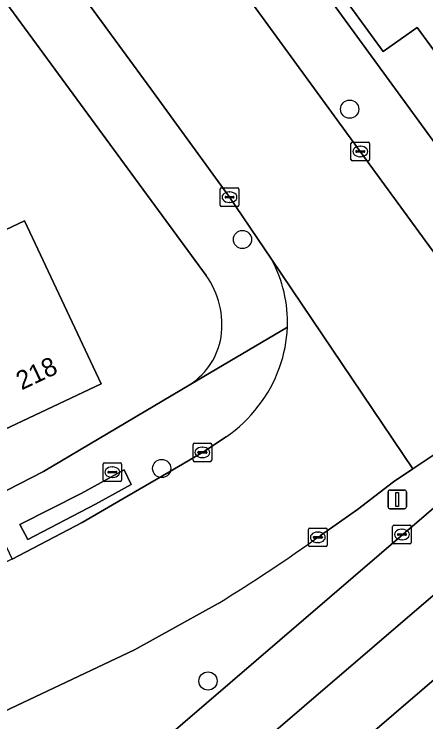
# Model space of a CAD drawing. Extents: x 159039 to 160102, y 381214 to 382524.
# Drawn here: x 159270.04 to 159292.15, y 381343.22 to 381381.25 of the extents above; entities that cross this region are included whole.
import ezdxf

# ---------------------------------------------------------------- set-up
doc = ezdxf.new("R2010")
doc.units = 0
for name, color, linetype in [('IMGEO_Berm_groen', 7, 'Continuous'), ('IMGEO_Boom', 7, 'Continuous'), ('IMGEO_Brandkraan', 7, 'Continuous'), ('IMGEO_Erf', 7, 'Continuous'), ('IMGEO_Groenvoorziening', 7, 'Continuous'), ('IMGEO_Kolk', 7, 'Continuous'), ('IMGEO_Pand', 7, 'Continuous'), ('IMGEO_Pand_nummerreeks', 7, 'Continuous'), ('IMGEO_Rijbaan_lokaal_gesloten', 7, 'Continuous'), ('IMGEO_Rijbaan_regionaal_gesloten', 7, 'Continuous'), ('IMGEO_Verkeersbordpaal', 7, 'Continuous'), ('IMGEO_Voetpad_open', 7, 'Continuous')]:
    doc.layers.add(name, color=color, linetype=linetype)

msp = doc.modelspace()

# ---------------------------------------------------------------- linework, layer by layer
at = {"layer": 'IMGEO_Berm_groen'}
for points in [[(159294.192, 381358.793), (159293.373, 381358.142), (159293.293, 381358.079), (159293.118, 381357.931), (159291.452, 381356.822), (159290.404, 381356.125), (159288.476, 381354.638), (159286.486, 381353.24)], [(159222.408, 381294.411), (159223.783, 381295.569), (159228.905, 381300.002), (159243.517, 381312.555), (159294.843, 381356.671)], [(159300.055, 381351.913), (159239.336, 381299.76), (159227.152, 381289.263), (159225.475, 381287.828)], [(159281.002, 381349.59), (159276.504, 381347.102), (159259.828, 381339.216), (159244.02, 381331.744), (159232.721, 381326.338), (159225.919, 381323.116), (159208.328, 381314.79), (159207.455, 381314.381), (159205.625, 381313.592), (159218.979, 381296.165)]]:
    msp.add_lwpolyline(points, dxfattribs=at)
msp.add_arc((159234.725, 381425.064), 88.531, 301.51446, 305.77883, dxfattribs=at)
at = {"layer": 'IMGEO_Boom'}
for centre in [(159288.06, 381376.145), (159282.3, 381369.144), (159277.965, 381356.838), (159280.453, 381345.417)]:
    msp.add_circle(centre, 0.489, dxfattribs=at)
at = {"layer": 'IMGEO_Brandkraan'}
for p, q in [((159274.812, 381356.215), (159274.812, 381357.067)), ((159274.887, 381357.141), (159275.739, 381357.141)), ((159275.813, 381357.067), (159275.813, 381356.215)), ((159275.071, 381356.635), (159275.071, 381356.647)), ((159275.114, 381356.684), (159275.512, 381356.684)), ((159275.3, 381356.921), (159275.325, 381356.921)), ((159275.555, 381356.647), (159275.555, 381356.635)), ((159275.509, 381356.598), (159275.111, 381356.598)), ((159275.323, 381356.361), (159275.298, 381356.361)), ((159275.739, 381356.141), (159274.887, 381356.141))]:
    msp.add_line(p, q, dxfattribs=at)
for points in [[(159274.812, 381356.215), (159274.812, 381357.067)], [(159274.887, 381357.141), (159275.739, 381357.141)], [(159275.813, 381357.067), (159275.813, 381356.215)], [(159275.739, 381356.141), (159274.887, 381356.141)]]:
    msp.add_lwpolyline(points, dxfattribs=at)
for centre, radius, start, end in [((159274.889, 381357.065), 0.0765, 91.552, 178.448), ((159274.889, 381357.065), 0.0765, 91.552, 178.448), ((159275.737, 381357.065), 0.0765, 1.552, 88.448), ((159275.737, 381357.065), 0.0765, 1.552, 88.448), ((159275.111, 381356.644), 0.0403, 85.8775, 175.7526), ((159275.516, 381356.646), 0.0386, 1.7309, 96.639), ((159275.108, 381356.634), 0.0366, 178.938, 274.7102), ((159275.512, 381356.641), 0.043, 264.8664, 352.4533), ((159274.889, 381356.217), 0.0765, 181.552, 268.448), ((159274.889, 381356.217), 0.0765, 181.552, 268.448), ((159275.737, 381356.217), 0.0765, 271.552, 358.448), ((159275.737, 381356.217), 0.0765, 271.552, 358.448)]:
    msp.add_arc(centre, radius, start, end, dxfattribs=at)
for centre, major_axis, ratio, start_param, end_param in [((159275.299, 381356.641), (-0.387, 0.002), 0.722429, 4.712389, 7.853982), ((159275.324, 381356.641), (-0.39, 0.002), 0.717154, 1.570796, 4.712389)]:
    msp.add_ellipse(centre, major_axis=major_axis, ratio=ratio, start_param=start_param, end_param=end_param, dxfattribs=at)
at = {"layer": 'IMGEO_Erf'}
for points in [[(159280.348, 381367.214), (159267.618, 381384.57), (159261.829, 381381.834), (159246.942, 381374.798), (159231.151, 381367.335), (159231.408, 381366.79), (159210.414, 381356.868), (159187.998, 381346.282), (159194.413, 381332.419), (159197.436, 381326.24)], [(159234.234, 381352.997), (159239.428, 381355.446), (159244.622, 381357.894), (159249.816, 381360.343), (159255.01, 381362.792), (159260.204, 381365.241), (159265.398, 381367.689), (159270.592, 381370.138), (159274.704, 381361.384), (159269.523, 381358.941), (159264.329, 381356.492), (159259.135, 381354.043), (159253.941, 381351.594), (159248.747, 381349.144), (159243.553, 381346.695), (159238.359, 381344.246)], [(159204.502, 381324.76), (159265.823, 381353.699), (159271.62, 381356.674), (159273.546, 381357.821), (159279.522, 381361.378)]]:
    msp.add_lwpolyline(points, dxfattribs=at)
for centre, radius, start, end in [((159276.6, 381364.55), 4.598, 351.9486, 35.4055), ((159277.451, 381364.504), 3.75, 303.5191, 350.8228)]:
    msp.add_arc(centre, radius, start, end, dxfattribs=at)
at = {"layer": 'IMGEO_Groenvoorziening'}
for points in [[(159352.036, 381415.106), (159346.19, 381421.852), (159342.634, 381418.861), (159339.205, 381422.939), (159338.791, 381422.584), (159339.857, 381421.328), (159340.616, 381420.455), (159327.66, 381409.327), (159325.825, 381411.452), (159324.89, 381410.649), (159324.717, 381410.854), (159323.69, 381412.075), (159318.2, 381418.731), (159315.862, 381417.037), (159318.687, 381413.139), (159316.66, 381411.652), (159313.605, 381409.412), (159298.99, 381398.693), (159289.128, 381391.46), (159286.146, 381395.501), (159280.338, 381391.218), (159297.175, 381368.084)], [(159318.449, 381408.412), (159319.619, 381409.269), (159326.496, 381399.717), (159323.45, 381397.5), (159323.878, 381396.287), (159323.979, 381395.687), (159323.693, 381394.801), (159320.821, 381391.708), (159317.105, 381389.065), (159314.5, 381387.575), (159312.861, 381386.98), (159312, 381387.39), (159310.956, 381388.405), (159294.623, 381376.516), (159291.687, 381380.535), (159289.861, 381379.251), (159281.722, 381390.399), (159281.63, 381390.527), (159286.22, 381393.893), (159289.626, 381389.249), (159290.547, 381387.99)], [(159270.349, 381353.831), (159270.774, 381353.015), (159274.403, 381354.913), (159276.331, 381355.976), (159275.944, 381356.763), (159273.634, 381355.499)]]:
    msp.add_lwpolyline(points, close=True, dxfattribs=at)
at = {"layer": 'IMGEO_Kolk'}
for p, q in [((159288.125, 381373.447), (159288.125, 381374.299)), ((159288.2, 381374.373), (159289.052, 381374.373)), ((159288.613, 381374.153), (159288.638, 381374.153)), ((159289.126, 381374.299), (159289.126, 381373.447)), ((159288.384, 381373.867), (159288.384, 381373.879)), ((159288.822, 381373.83), (159288.424, 381373.83)), ((159288.427, 381373.916), (159288.825, 381373.916)), ((159288.868, 381373.879), (159288.868, 381373.867)), ((159288.636, 381373.593), (159288.611, 381373.593)), ((159289.052, 381373.373), (159288.2, 381373.373)), ((159281.18, 381371.916), (159282.032, 381371.916)), ((159281.105, 381370.99), (159281.105, 381371.842)), ((159281.593, 381371.696), (159281.618, 381371.696)), ((159282.106, 381371.842), (159282.106, 381370.99)), ((159281.364, 381371.41), (159281.364, 381371.422)), ((159281.802, 381371.373), (159281.404, 381371.373)), ((159281.407, 381371.459), (159281.805, 381371.459)), ((159281.616, 381371.136), (159281.591, 381371.136)), ((159281.848, 381371.422), (159281.848, 381371.41)), ((159282.032, 381370.916), (159281.18, 381370.916)), ((159279.724, 381358.203), (159280.576, 381358.203)), ((159279.649, 381357.277), (159279.649, 381358.129)), ((159280.137, 381357.983), (159280.162, 381357.983)), ((159280.65, 381358.129), (159280.65, 381357.277)), ((159279.908, 381357.697), (159279.908, 381357.709)), ((159280.346, 381357.66), (159279.948, 381357.66)), ((159279.951, 381357.746), (159280.349, 381357.746)), ((159280.16, 381357.423), (159280.135, 381357.423)), ((159280.392, 381357.709), (159280.392, 381357.697)), ((159280.576, 381357.203), (159279.724, 381357.203)), ((159285.923, 381353.639), (159286.775, 381353.639)), ((159290.367, 381352.865), (159290.367, 381353.717)), ((159290.442, 381353.791), (159291.294, 381353.791)), ((159291.368, 381353.717), (159291.368, 381352.865)), ((159285.848, 381352.713), (159285.848, 381353.565)), ((159286.336, 381353.419), (159286.361, 381353.419)), ((159286.849, 381353.565), (159286.849, 381352.713)), ((159290.626, 381353.285), (159290.626, 381353.297)), ((159291.064, 381353.248), (159290.666, 381353.248)), ((159290.669, 381353.334), (159291.067, 381353.334)), ((159290.855, 381353.571), (159290.88, 381353.571)), ((159291.11, 381353.297), (159291.11, 381353.285)), ((159286.107, 381353.133), (159286.107, 381353.145)), ((159286.545, 381353.096), (159286.147, 381353.096)), ((159286.15, 381353.182), (159286.548, 381353.182)), ((159286.359, 381352.859), (159286.334, 381352.859)), ((159286.591, 381353.145), (159286.591, 381353.133)), ((159290.878, 381353.011), (159290.853, 381353.011)), ((159286.775, 381352.639), (159285.923, 381352.639)), ((159291.294, 381352.791), (159290.442, 381352.791))]:
    msp.add_line(p, q, dxfattribs=at)
for points in [[(159288.125, 381373.447), (159288.125, 381374.299)], [(159288.2, 381374.373), (159289.052, 381374.373)], [(159289.126, 381374.299), (159289.126, 381373.447)], [(159289.052, 381373.373), (159288.2, 381373.373)], [(159281.18, 381371.916), (159282.032, 381371.916)], [(159281.105, 381370.99), (159281.105, 381371.842)], [(159282.106, 381371.842), (159282.106, 381370.99)], [(159282.032, 381370.916), (159281.18, 381370.916)], [(159279.724, 381358.203), (159280.576, 381358.203)], [(159279.649, 381357.277), (159279.649, 381358.129)], [(159280.65, 381358.129), (159280.65, 381357.277)], [(159280.576, 381357.203), (159279.724, 381357.203)], [(159285.923, 381353.639), (159286.775, 381353.639)], [(159290.367, 381352.865), (159290.367, 381353.717)], [(159290.442, 381353.791), (159291.294, 381353.791)], [(159291.368, 381353.717), (159291.368, 381352.865)], [(159285.848, 381352.713), (159285.848, 381353.565)], [(159286.849, 381353.565), (159286.849, 381352.713)], [(159286.775, 381352.639), (159285.923, 381352.639)], [(159291.294, 381352.791), (159290.442, 381352.791)]]:
    msp.add_lwpolyline(points, dxfattribs=at)
for centre, radius, start, end in [((159288.202, 381374.297), 0.0765, 91.552, 178.448), ((159288.202, 381374.297), 0.0765, 91.552, 178.448), ((159289.05, 381374.297), 0.0765, 1.552, 88.448), ((159289.05, 381374.297), 0.0765, 1.552, 88.448), ((159288.424, 381373.876), 0.0403, 85.8775, 175.7526), ((159288.421, 381373.866), 0.0366, 178.938, 274.7102), ((159288.825, 381373.873), 0.043, 264.8664, 352.4533), ((159288.829, 381373.878), 0.0386, 1.7309, 96.639), ((159288.202, 381373.449), 0.0765, 181.552, 268.448), ((159288.202, 381373.449), 0.0765, 181.552, 268.448), ((159289.05, 381373.449), 0.0765, 271.552, 358.448), ((159289.05, 381373.449), 0.0765, 271.552, 358.448), ((159281.182, 381371.84), 0.0765, 91.552, 178.448), ((159281.182, 381371.84), 0.0765, 91.552, 178.448), ((159282.03, 381371.84), 0.0765, 1.552, 88.448), ((159282.03, 381371.84), 0.0765, 1.552, 88.448), ((159281.404, 381371.419), 0.0403, 85.8775, 175.7526), ((159281.401, 381371.409), 0.0366, 178.938, 274.7102), ((159281.805, 381371.416), 0.043, 264.8664, 352.4533), ((159281.809, 381371.421), 0.0386, 1.7309, 96.639), ((159281.182, 381370.992), 0.0765, 181.552, 268.448), ((159281.182, 381370.992), 0.0765, 181.552, 268.448), ((159282.03, 381370.992), 0.0765, 271.552, 358.448), ((159282.03, 381370.992), 0.0765, 271.552, 358.448), ((159279.726, 381358.127), 0.0765, 91.552, 178.448), ((159279.726, 381358.127), 0.0765, 91.552, 178.448), ((159280.574, 381358.127), 0.0765, 1.552, 88.448), ((159280.574, 381358.127), 0.0765, 1.552, 88.448), ((159279.948, 381357.706), 0.0403, 85.8775, 175.7526), ((159279.945, 381357.696), 0.0366, 178.938, 274.7102), ((159280.349, 381357.703), 0.043, 264.8664, 352.4533), ((159280.353, 381357.708), 0.0386, 1.7309, 96.639), ((159279.726, 381357.279), 0.0765, 181.552, 268.448), ((159279.726, 381357.279), 0.0765, 181.552, 268.448), ((159280.574, 381357.279), 0.0765, 271.552, 358.448), ((159280.574, 381357.279), 0.0765, 271.552, 358.448), ((159285.925, 381353.563), 0.0765, 91.552, 178.448), ((159285.925, 381353.563), 0.0765, 91.552, 178.448), ((159286.773, 381353.563), 0.0765, 1.552, 88.448), ((159286.773, 381353.563), 0.0765, 1.552, 88.448), ((159290.444, 381353.715), 0.0765, 91.552, 178.448), ((159290.444, 381353.715), 0.0765, 91.552, 178.448), ((159291.292, 381353.715), 0.0765, 1.552, 88.448), ((159291.292, 381353.715), 0.0765, 1.552, 88.448), ((159290.666, 381353.294), 0.0403, 85.8775, 175.7526), ((159290.663, 381353.284), 0.0366, 178.938, 274.7102), ((159291.067, 381353.291), 0.043, 264.8664, 352.4533), ((159291.071, 381353.296), 0.0386, 1.7309, 96.639), ((159286.147, 381353.142), 0.0403, 85.8775, 175.7526), ((159286.144, 381353.132), 0.0366, 178.938, 274.7102), ((159286.548, 381353.139), 0.043, 264.8664, 352.4533), ((159286.552, 381353.144), 0.0386, 1.7309, 96.639), ((159290.444, 381352.867), 0.0765, 181.552, 268.448), ((159290.444, 381352.867), 0.0765, 181.552, 268.448), ((159291.292, 381352.867), 0.0765, 271.552, 358.448), ((159291.292, 381352.867), 0.0765, 271.552, 358.448), ((159285.925, 381352.715), 0.0765, 181.552, 268.448), ((159285.925, 381352.715), 0.0765, 181.552, 268.448), ((159286.773, 381352.715), 0.0765, 271.552, 358.448), ((159286.773, 381352.715), 0.0765, 271.552, 358.448)]:
    msp.add_arc(centre, radius, start, end, dxfattribs=at)
for centre, major_axis, ratio, start_param, end_param in [((159288.612, 381373.873), (-0.387, 0.002), 0.722429, 4.712389, 7.853982), ((159288.637, 381373.873), (-0.39, 0.002), 0.717154, 1.570796, 4.712389), ((159281.592, 381371.416), (-0.387, 0.002), 0.722429, 4.712389, 7.853982), ((159281.617, 381371.416), (-0.39, 0.002), 0.717154, 1.570796, 4.712389), ((159280.136, 381357.703), (-0.387, 0.002), 0.722429, 4.712389, 7.853982), ((159280.161, 381357.703), (-0.39, 0.002), 0.717154, 1.570796, 4.712389), ((159286.335, 381353.139), (-0.387, 0.002), 0.722429, 4.712389, 7.853982), ((159286.36, 381353.139), (-0.39, 0.002), 0.717154, 1.570796, 4.712389), ((159290.854, 381353.291), (-0.387, 0.002), 0.722429, 4.712389, 7.853982), ((159290.879, 381353.291), (-0.39, 0.002), 0.717154, 1.570796, 4.712389)]:
    msp.add_ellipse(centre, major_axis=major_axis, ratio=ratio, start_param=start_param, end_param=end_param, dxfattribs=at)
at = {"layer": 'IMGEO_Pand'}
for points in [[(159323.45, 381397.5), (159326.496, 381399.717), (159319.619, 381409.269), (159318.449, 381408.412), (159290.547, 381387.99), (159289.626, 381389.249), (159286.22, 381393.893), (159281.63, 381390.527), (159281.722, 381390.399), (159289.861, 381379.251), (159291.687, 381380.535), (159294.623, 381376.516), (159310.956, 381388.405)], [(159270.592, 381370.138), (159265.398, 381367.689), (159269.523, 381358.941), (159274.704, 381361.384)]]:
    msp.add_lwpolyline(points, close=True, dxfattribs=at)
at = {"layer": 'IMGEO_Rijbaan_lokaal_gesloten'}
for points in [[(159234.788, 381436.235), (159235.186, 381435.587), (159237.479, 381431.85), (159240.1, 381428.34), (159246.576, 381419.509), (159250.505, 381414.099), (159254.07, 381409.287), (159259.21, 381402.243), (159267.246, 381391.102), (159269.773, 381387.639), (159277.386, 381377.231), (159281.568, 381371.476), (159283.858, 381368.081), (159291.452, 381356.822), (159293.118, 381357.931), (159293.293, 381358.079), (159293.373, 381358.142), (159294.192, 381358.793)], [(159294.711, 381365.624), (159293.71, 381366.959), (159292.46, 381368.626), (159288.626, 381373.873), (159279.327, 381386.65), (159278.393, 381387.933), (159276.984, 381389.893), (159273.822, 381394.288)], [(159286.486, 381353.24), (159288.476, 381354.638), (159290.404, 381356.125), (159291.452, 381356.822), (159283.858, 381368.081)], [(159281.426, 381358.543), (159280.214, 381357.738), (159278.352, 381356.644), (159276.084, 381355.324), (159273.688, 381353.943), (159269.934, 381351.969), (159269.915, 381351.959), (159268.589, 381351.295), (159265.252, 381349.625), (159263.507, 381348.823), (159259.584, 381347.068), (159250.438, 381342.679), (159242.999, 381339.206), (159241.883, 381338.677), (159240.543, 381338.041), (159231.152, 381333.589), (159222.72, 381329.602), (159214.057, 381325.488), (159208.66, 381323.044), (159203.531, 381320.66)], [(159259.828, 381339.216), (159276.504, 381347.102), (159281.002, 381349.59)]]:
    msp.add_lwpolyline(points, dxfattribs=at)
for centre, radius, start, end in [((159277.647, 381364.693), 7.075, 357.8543, 28.611), ((159277.636, 381364.702), 7.086, 339.9544, 357.7839), ((159277.075, 381364.854), 7.666, 304.5833, 340.3226), ((159234.725, 381425.064), 88.531, 301.51446, 305.77883)]:
    msp.add_arc(centre, radius, start, end, dxfattribs=at)
at = {"layer": 'IMGEO_Rijbaan_regionaal_gesloten'}
for points in [[(159401.924, 381443.755), (159383.498, 381428.039), (159370.545, 381416.887), (159355.279, 381403.848), (159336.854, 381388.065), (159324.607, 381377.572), (159309.361, 381364.454), (159296.948, 381353.793), (159281.84, 381340.822), (159270.676, 381331.27), (159261.119, 381323.01), (159249.8, 381313.294), (159228.218, 381294.768), (159223.955, 381291.092), (159225.475, 381287.828), (159227.152, 381289.263), (159239.336, 381299.76), (159300.055, 381351.913), (159303.395, 381354.784), (159303.532, 381354.91), (159306.514, 381357.491), (159404.195, 381441.263)], [(159339.224, 381394.831), (159304.87, 381365.271), (159301.884, 381362.731), (159298.887, 381360.159), (159298.881, 381360.154), (159295.523, 381357.256), (159294.843, 381356.671), (159243.517, 381312.555), (159228.905, 381300.002), (159223.783, 381295.569), (159222.408, 381294.411), (159223.955, 381291.092), (159228.218, 381294.768), (159249.8, 381313.294), (159261.119, 381323.01), (159270.676, 381331.27), (159281.84, 381340.822), (159296.948, 381353.793), (159309.361, 381364.454), (159324.607, 381377.572), (159336.854, 381388.065)]]:
    msp.add_lwpolyline(points, dxfattribs=at)
at = {"layer": 'IMGEO_Verkeersbordpaal'}
for p, q in [((159290.117, 381354.777), (159290.117, 381355.577)), ((159290.117, 381355.577), (159290.117, 381354.777)), ((159290.217, 381355.677), (159291.007, 381355.677)), ((159291.007, 381355.677), (159290.217, 381355.677)), ((159291.107, 381355.577), (159291.107, 381354.777)), ((159291.107, 381354.777), (159291.107, 381355.577)), ((159291.007, 381354.677), (159290.217, 381354.677)), ((159290.217, 381354.677), (159291.007, 381354.677))]:
    msp.add_line(p, q, dxfattribs=at)
msp.add_lwpolyline([(159290.537, 381355.552), (159290.687, 381355.552), (159290.687, 381354.802), (159290.537, 381354.802), (159290.537, 381355.552)], dxfattribs=at)
for centre, start, end in [((159290.217, 381355.577), 90, 180), ((159290.217, 381355.577), 90, 180), ((159291.007, 381355.577), 0, 90), ((159291.007, 381355.577), 360, 90), ((159290.217, 381354.777), 180, 270), ((159290.217, 381354.777), 180, 270), ((159291.007, 381354.777), 270, 0), ((159291.007, 381354.777), 270, 0)]:
    msp.add_arc(centre, 0.1, start, end, dxfattribs=at)
at = {"layer": 'IMGEO_Voetpad_open'}
for points in [[(159245.1, 381433.81), (159246.108, 381432.406), (159258.439, 381415.32), (159258.606, 381415.092), (159260.931, 381411.92), (159266.652, 381404.115), (159272.056, 381396.709), (159273.822, 381394.288), (159276.984, 381389.893), (159278.393, 381387.933), (159279.327, 381386.65), (159288.626, 381373.873), (159292.46, 381368.626), (159293.71, 381366.959), (159294.711, 381365.624), (159297.175, 381368.084), (159280.338, 381391.218), (159277.551, 381395.074), (159276.645, 381396.319), (159276.617, 381396.357), (159275.173, 381398.343), (159263.262, 381414.719), (159261.321, 381417.145)], [(159250.505, 381414.099), (159250.219, 381413.888), (159250.118, 381413.782), (159247.975, 381411.522), (159249.978, 381408.817), (159252.233, 381405.843), (159253.118, 381406.258), (159261.784, 381394.312), (159261.542, 381394.136), (159265.416, 381388.456), (159265.103, 381388.241), (159266.572, 381386.097), (159267.21, 381385.165), (159267.618, 381384.57), (159280.348, 381367.214)], [(159283.858, 381368.081), (159281.568, 381371.476), (159277.386, 381377.231), (159269.773, 381387.639), (159267.246, 381391.102), (159259.21, 381402.243), (159254.07, 381409.287), (159250.505, 381414.099)], [(159284.717, 381364.428), (159279.522, 381361.378), (159273.546, 381357.821), (159271.62, 381356.674), (159265.823, 381353.699), (159204.502, 381324.76)], [(159279.522, 381361.378), (159284.717, 381364.428)], [(159250.438, 381342.679), (159259.584, 381347.068), (159263.507, 381348.823), (159265.252, 381349.625), (159268.589, 381351.295), (159267.947, 381352.657), (159269.295, 381353.324), (159269.934, 381351.969), (159273.688, 381353.943), (159276.084, 381355.324), (159278.352, 381356.644), (159280.214, 381357.738), (159281.426, 381358.543)]]:
    msp.add_lwpolyline(points, dxfattribs=at)
msp.add_lwpolyline([(159270.349, 381353.831), (159273.634, 381355.499), (159275.944, 381356.763), (159276.331, 381355.976), (159274.403, 381354.913), (159270.774, 381353.015)], close=True, dxfattribs=at)
for centre, radius, start, end in [((159277.647, 381364.693), 7.075, 357.8543, 28.611), ((159276.6, 381364.55), 4.598, 351.9486, 35.4055), ((159277.636, 381364.702), 7.086, 339.9544, 357.7839), ((159277.451, 381364.504), 3.75, 303.5191, 350.8228), ((159277.075, 381364.854), 7.666, 304.5833, 340.3226)]:
    msp.add_arc(centre, radius, start, end, dxfattribs=at)

# ---------------------------------------------------------------- texts
at = {"layer": 'IMGEO_Pand_nummerreeks'}
msp.add_text('218', height=1, rotation=25.2458, dxfattribs=at).set_placement((159270.441, 381361.033))

doc.saveas('drawing.dxf')
